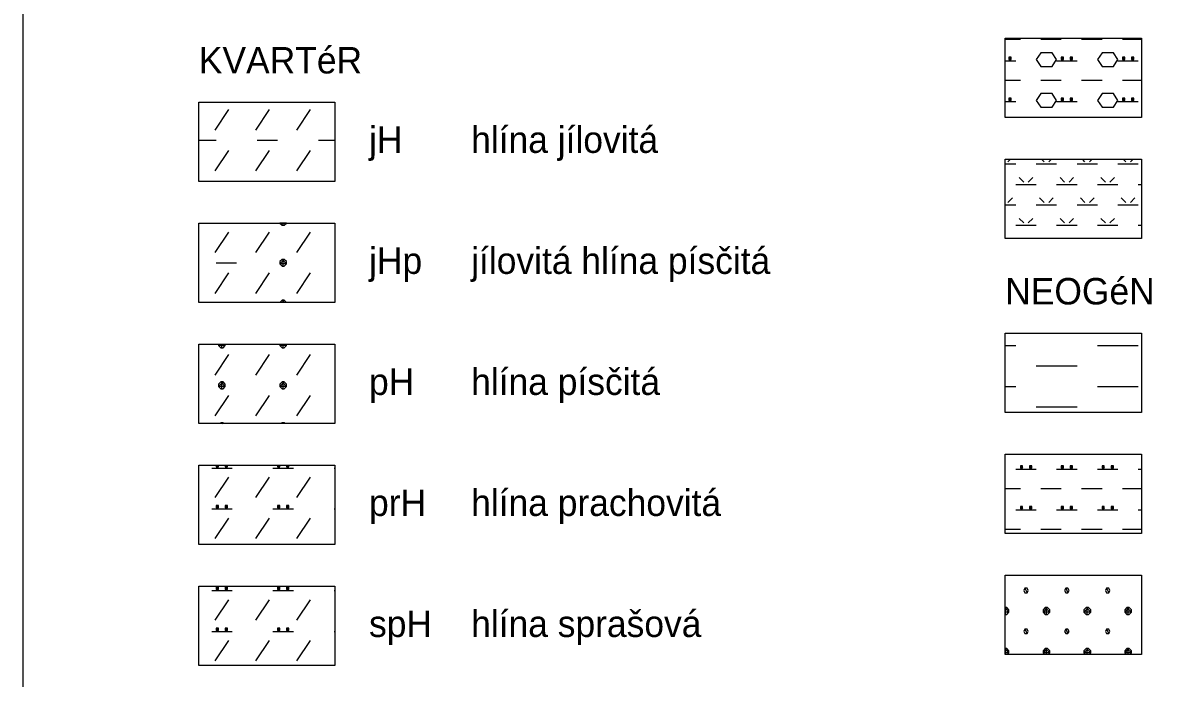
# Model space of a CAD drawing. Extents: x 3042 to 4120, y 576 to 2694.
# Drawn here: x 3649.52 to 3687.72, y 2602.67 to 2624.69 of the extents above; entities that cross this region are included whole.
import ezdxf

# ---------------------------------------------------------------- set-up
doc = ezdxf.new("R2010")
doc.units = 0
for name, color, linetype in [('51', 7, 'Continuous'), ('52', 7, 'Continuous'), ('53', 7, 'Continuous'), ('54', 7, 'Continuous'), ('55', 7, 'Continuous'), ('netisk', 7, 'Continuous')]:
    doc.layers.add(name, color=color, linetype=linetype)

msp = doc.modelspace()

# ---------------------------------------------------------------- linework, layer by layer
at = {"layer": '54'}
for points in [[(3682.513, 2624.173), (3687.085, 2624.173), (3687.085, 2621.506), (3682.513, 2621.506), (3682.513, 2624.173)], [(3655.436, 2622.023), (3660.008, 2622.023), (3660.008, 2619.356), (3655.436, 2619.356), (3655.436, 2622.023)], [(3682.513, 2620.109), (3687.085, 2620.109), (3687.085, 2617.442), (3682.513, 2617.442), (3682.513, 2620.109)], [(3655.436, 2617.959), (3660.008, 2617.959), (3660.008, 2615.292), (3655.436, 2615.292), (3655.436, 2617.959)], [(3682.513, 2614.267), (3687.085, 2614.267), (3687.085, 2611.6), (3682.513, 2611.6), (3682.513, 2614.267)], [(3655.436, 2613.895), (3660.008, 2613.895), (3660.008, 2611.228), (3655.436, 2611.228), (3655.436, 2613.895)], [(3682.513, 2610.203), (3687.085, 2610.203), (3687.085, 2607.536), (3682.513, 2607.536), (3682.513, 2610.203)], [(3655.436, 2609.831), (3660.008, 2609.831), (3660.008, 2607.164), (3655.436, 2607.164), (3655.436, 2609.831)], [(3682.513, 2606.139), (3687.085, 2606.139), (3687.085, 2603.472), (3682.513, 2603.472), (3682.513, 2606.139)], [(3655.436, 2605.767), (3660.008, 2605.767), (3660.008, 2603.1), (3655.436, 2603.1), (3655.436, 2605.767)]]:
    msp.add_lwpolyline(points, dxfattribs=at)
at = {"layer": '55'}
for points in [[(3682.513, 2624.173), (3687.085, 2624.173), (3687.085, 2621.506), (3682.513, 2621.506)], [(3655.436, 2622.023), (3660.008, 2622.023), (3660.008, 2619.356), (3655.436, 2619.356)], [(3682.513, 2620.109), (3687.085, 2620.109), (3687.085, 2617.442), (3682.513, 2617.442)], [(3655.436, 2617.959), (3660.008, 2617.959), (3660.008, 2615.292), (3655.436, 2615.292)], [(3682.513, 2614.267), (3687.085, 2614.267), (3687.085, 2611.6), (3682.513, 2611.6)], [(3655.436, 2613.895), (3660.008, 2613.895), (3660.008, 2611.228), (3655.436, 2611.228)], [(3682.513, 2610.203), (3687.085, 2610.203), (3687.085, 2607.536), (3682.513, 2607.536)], [(3655.436, 2609.831), (3660.008, 2609.831), (3660.008, 2607.164), (3655.436, 2607.164)], [(3682.513, 2606.139), (3687.085, 2606.139), (3687.085, 2603.472), (3682.513, 2603.472)], [(3655.436, 2605.767), (3660.008, 2605.767), (3660.008, 2603.1), (3655.436, 2603.1)]]:
    msp.add_lwpolyline(points, close=True, dxfattribs=at)
for points in [[(3682.513, 2624.135), (3683.021, 2624.135)], [(3683.706, 2624.135), (3684.392, 2624.135)], [(3685.078, 2624.135), (3685.764, 2624.135)], [(3686.45, 2624.135), (3687.085, 2624.135)], [(3682.513, 2623.411), (3682.868, 2623.411)], [(3682.64, 2623.525), (3682.64, 2623.449), (3682.716, 2623.449), (3682.716, 2623.525), (3682.64, 2623.525), (3682.716, 2623.449)], [(3683.706, 2623.221), (3684.087, 2623.221), (3684.24, 2623.449), (3684.087, 2623.678), (3683.706, 2623.678), (3683.554, 2623.449), (3683.706, 2623.221)], [(3684.24, 2623.411), (3684.926, 2623.411)], [(3684.392, 2623.525), (3684.392, 2623.449), (3684.468, 2623.449), (3684.468, 2623.525), (3684.392, 2623.525), (3684.468, 2623.449)], [(3684.697, 2623.525), (3684.697, 2623.449), (3684.773, 2623.449), (3684.773, 2623.525), (3684.697, 2623.525), (3684.773, 2623.449)], [(3685.764, 2623.221), (3686.145, 2623.221), (3686.297, 2623.449), (3686.145, 2623.678), (3685.764, 2623.678), (3685.611, 2623.449), (3685.764, 2623.221)], [(3686.297, 2623.411), (3686.983, 2623.411)], [(3686.45, 2623.525), (3686.45, 2623.449), (3686.526, 2623.449), (3686.526, 2623.525), (3686.45, 2623.525), (3686.526, 2623.449)], [(3686.754, 2623.525), (3686.754, 2623.449), (3686.831, 2623.449), (3686.831, 2623.525), (3686.754, 2623.525), (3686.831, 2623.449)], [(3682.513, 2622.763), (3683.021, 2622.763)], [(3683.706, 2622.763), (3684.392, 2622.763)], [(3685.078, 2622.763), (3685.764, 2622.763)], [(3686.45, 2622.763), (3687.085, 2622.763)], [(3683.706, 2621.849), (3684.087, 2621.849), (3684.24, 2622.078), (3684.087, 2622.306), (3683.706, 2622.306), (3683.554, 2622.078), (3683.706, 2621.849)], [(3685.764, 2621.849), (3686.145, 2621.849), (3686.297, 2622.078), (3686.145, 2622.306), (3685.764, 2622.306), (3685.611, 2622.078), (3685.764, 2621.849)], [(3682.513, 2622.04), (3682.868, 2622.04)], [(3682.64, 2622.154), (3682.64, 2622.078), (3682.716, 2622.078), (3682.716, 2622.154), (3682.64, 2622.154), (3682.716, 2622.078)], [(3684.24, 2622.04), (3684.926, 2622.04)], [(3684.392, 2622.154), (3684.392, 2622.078), (3684.468, 2622.078), (3684.468, 2622.154), (3684.392, 2622.154), (3684.468, 2622.078)], [(3684.697, 2622.154), (3684.697, 2622.078), (3684.773, 2622.078), (3684.773, 2622.154), (3684.697, 2622.154), (3684.773, 2622.078)], [(3686.297, 2622.04), (3686.983, 2622.04)], [(3686.45, 2622.154), (3686.45, 2622.078), (3686.526, 2622.078), (3686.526, 2622.154), (3686.45, 2622.154), (3686.526, 2622.078)], [(3686.754, 2622.154), (3686.754, 2622.078), (3686.831, 2622.078), (3686.831, 2622.154), (3686.754, 2622.154), (3686.831, 2622.078)], [(3655.982, 2621.083), (3656.439, 2621.769)], [(3657.353, 2621.083), (3657.811, 2621.769)], [(3658.725, 2621.083), (3659.182, 2621.769)], [(3655.436, 2620.741), (3656.02, 2620.741)], [(3657.392, 2620.741), (3658.077, 2620.741)], [(3659.449, 2620.741), (3660.008, 2620.741)], [(3655.982, 2619.712), (3656.439, 2620.398)], [(3657.353, 2619.712), (3657.811, 2620.398)], [(3658.725, 2619.712), (3659.182, 2620.398)], [(3682.513, 2619.944), (3682.868, 2619.944)], [(3682.602, 2620.02), (3682.69, 2620.109)], [(3683.554, 2619.944), (3684.24, 2619.944)], [(3683.821, 2620.02), (3683.732, 2620.109)], [(3683.973, 2620.02), (3684.062, 2620.109)], [(3684.926, 2619.944), (3685.611, 2619.944)], [(3685.192, 2620.02), (3685.103, 2620.109)], [(3685.345, 2620.02), (3685.434, 2620.109)], [(3686.297, 2619.944), (3686.983, 2619.944)], [(3686.564, 2620.02), (3686.475, 2620.109)], [(3686.716, 2620.02), (3686.805, 2620.109)], [(3655.436, 2619.369), (3656.02, 2619.369)], [(3657.392, 2619.369), (3658.077, 2619.369)], [(3659.449, 2619.369), (3660.008, 2619.369)], [(3682.868, 2619.258), (3683.554, 2619.258)], [(3683.135, 2619.334), (3682.983, 2619.487)], [(3683.287, 2619.334), (3683.44, 2619.487)], [(3684.24, 2619.258), (3684.926, 2619.258)], [(3684.507, 2619.334), (3684.354, 2619.487)], [(3684.659, 2619.334), (3684.811, 2619.487)], [(3685.611, 2619.258), (3686.297, 2619.258)], [(3685.878, 2619.334), (3685.726, 2619.487)], [(3686.031, 2619.334), (3686.183, 2619.487)], [(3686.983, 2619.258), (3687.085, 2619.258)], [(3682.602, 2618.649), (3682.754, 2618.801)], [(3683.821, 2618.649), (3683.668, 2618.801)], [(3683.973, 2618.649), (3684.126, 2618.801)], [(3685.192, 2618.649), (3685.04, 2618.801)], [(3685.345, 2618.649), (3685.497, 2618.801)], [(3686.564, 2618.649), (3686.412, 2618.801)], [(3686.716, 2618.649), (3686.869, 2618.801)], [(3682.513, 2618.572), (3682.868, 2618.572)], [(3683.554, 2618.572), (3684.24, 2618.572)], [(3684.926, 2618.572), (3685.611, 2618.572)], [(3686.297, 2618.572), (3686.983, 2618.572)], [(3683.135, 2617.963), (3682.983, 2618.115)], [(3683.287, 2617.963), (3683.44, 2618.115)], [(3684.507, 2617.963), (3684.354, 2618.115)], [(3684.659, 2617.963), (3684.811, 2618.115)], [(3685.878, 2617.963), (3685.726, 2618.115)], [(3686.031, 2617.963), (3686.183, 2618.115)], [(3655.982, 2616.969), (3656.439, 2617.654)], [(3657.353, 2616.969), (3657.811, 2617.654)], [(3658.154, 2617.959), (3658.154, 2617.959), (3658.23, 2617.883), (3658.306, 2617.883), (3658.382, 2617.959), (3658.382, 2617.959), (3658.382, 2617.959), (3658.154, 2617.959), (3658.154, 2617.959)], [(3658.268, 2617.883), (3658.268, 2617.959)], [(3658.725, 2616.969), (3659.182, 2617.654)], [(3682.868, 2617.887), (3683.554, 2617.887)], [(3684.24, 2617.887), (3684.926, 2617.887)], [(3685.611, 2617.887), (3686.297, 2617.887)], [(3686.983, 2617.887), (3687.085, 2617.887)], [(3656.02, 2616.626), (3656.706, 2616.626)], [(3658.23, 2616.74), (3658.154, 2616.664), (3658.154, 2616.588), (3658.23, 2616.511), (3658.306, 2616.511), (3658.382, 2616.588), (3658.382, 2616.664), (3658.306, 2616.74), (3658.23, 2616.74), (3658.382, 2616.588), (3658.154, 2616.588), (3658.306, 2616.74)], [(3658.268, 2616.511), (3658.268, 2616.74)], [(3655.982, 2615.597), (3656.439, 2616.283)], [(3657.353, 2615.597), (3657.811, 2616.283)], [(3658.725, 2615.597), (3659.182, 2616.283)], [(3658.23, 2615.368), (3658.154, 2615.292), (3658.154, 2615.292)], [(3658.382, 2615.292), (3658.382, 2615.292), (3658.306, 2615.368), (3658.23, 2615.368), (3658.306, 2615.292)], [(3658.23, 2615.292), (3658.306, 2615.368)], [(3658.268, 2615.292), (3658.268, 2615.368)], [(3656.096, 2613.895), (3656.096, 2613.844), (3656.172, 2613.768), (3656.249, 2613.768), (3656.325, 2613.844), (3656.325, 2613.895)], [(3656.274, 2613.895), (3656.325, 2613.844), (3656.096, 2613.844), (3656.147, 2613.895)], [(3656.21, 2613.768), (3656.21, 2613.895)], [(3658.154, 2613.895), (3658.154, 2613.844), (3658.23, 2613.768), (3658.306, 2613.768), (3658.382, 2613.844), (3658.382, 2613.895)], [(3658.331, 2613.895), (3658.382, 2613.844), (3658.154, 2613.844), (3658.204, 2613.895)], [(3658.268, 2613.768), (3658.268, 2613.895)], [(3682.513, 2613.848), (3682.868, 2613.848)], [(3685.611, 2613.848), (3686.297, 2613.848)], [(3686.297, 2613.848), (3686.983, 2613.848)], [(3655.982, 2612.854), (3656.439, 2613.54)], [(3657.353, 2612.854), (3657.811, 2613.54)], [(3658.725, 2612.854), (3659.182, 2613.54)], [(3683.554, 2613.162), (3684.24, 2613.162)], [(3684.24, 2613.162), (3684.926, 2613.162)], [(3656.172, 2612.625), (3656.096, 2612.549), (3656.096, 2612.473), (3656.172, 2612.397), (3656.249, 2612.397), (3656.325, 2612.473), (3656.325, 2612.549), (3656.249, 2612.625), (3656.172, 2612.625), (3656.325, 2612.473), (3656.096, 2612.473), (3656.249, 2612.625)], [(3656.21, 2612.397), (3656.21, 2612.625)], [(3658.23, 2612.625), (3658.154, 2612.549), (3658.154, 2612.473), (3658.23, 2612.397), (3658.306, 2612.397), (3658.382, 2612.473), (3658.382, 2612.549), (3658.306, 2612.625), (3658.23, 2612.625), (3658.382, 2612.473), (3658.154, 2612.473), (3658.306, 2612.625)], [(3658.268, 2612.397), (3658.268, 2612.625)], [(3682.513, 2612.476), (3682.868, 2612.476)], [(3685.611, 2612.476), (3686.297, 2612.476)], [(3686.297, 2612.476), (3686.983, 2612.476)], [(3655.982, 2611.482), (3656.439, 2612.168)], [(3657.353, 2611.482), (3657.811, 2612.168)], [(3658.725, 2611.482), (3659.182, 2612.168)], [(3683.554, 2611.791), (3684.24, 2611.791)], [(3684.24, 2611.791), (3684.926, 2611.791)], [(3656.172, 2611.254), (3656.147, 2611.228)], [(3656.274, 2611.228), (3656.249, 2611.254), (3656.172, 2611.254), (3656.198, 2611.228)], [(3656.21, 2611.228), (3656.21, 2611.254)], [(3656.223, 2611.228), (3656.249, 2611.254)], [(3658.23, 2611.254), (3658.204, 2611.228)], [(3658.331, 2611.228), (3658.306, 2611.254), (3658.23, 2611.254), (3658.255, 2611.228)], [(3658.268, 2611.228), (3658.268, 2611.254)], [(3658.281, 2611.228), (3658.306, 2611.254)], [(3655.868, 2609.73), (3656.553, 2609.73)], [(3656.02, 2609.831), (3656.02, 2609.768), (3656.096, 2609.768), (3656.096, 2609.831)], [(3656.033, 2609.831), (3656.096, 2609.768)], [(3656.325, 2609.831), (3656.325, 2609.768), (3656.401, 2609.768), (3656.401, 2609.831)], [(3656.337, 2609.831), (3656.401, 2609.768)], [(3657.925, 2609.73), (3658.611, 2609.73)], [(3658.077, 2609.831), (3658.077, 2609.768), (3658.154, 2609.768), (3658.154, 2609.831)], [(3658.09, 2609.831), (3658.154, 2609.768)], [(3658.382, 2609.831), (3658.382, 2609.768), (3658.458, 2609.768), (3658.458, 2609.831)], [(3658.395, 2609.831), (3658.458, 2609.768)], [(3659.982, 2609.73), (3660.008, 2609.73)], [(3682.868, 2609.695), (3683.554, 2609.695)], [(3683.021, 2609.809), (3683.021, 2609.733), (3683.097, 2609.733), (3683.097, 2609.809), (3683.021, 2609.809), (3683.097, 2609.733)], [(3683.325, 2609.809), (3683.325, 2609.733), (3683.402, 2609.733), (3683.402, 2609.809), (3683.325, 2609.809), (3683.402, 2609.733)], [(3684.24, 2609.695), (3684.926, 2609.695)], [(3684.392, 2609.809), (3684.392, 2609.733), (3684.468, 2609.733), (3684.468, 2609.809), (3684.392, 2609.809), (3684.468, 2609.733)], [(3684.697, 2609.809), (3684.697, 2609.733), (3684.773, 2609.733), (3684.773, 2609.809), (3684.697, 2609.809), (3684.773, 2609.733)], [(3685.611, 2609.695), (3686.297, 2609.695)], [(3685.764, 2609.809), (3685.764, 2609.733), (3685.84, 2609.733), (3685.84, 2609.809), (3685.764, 2609.809), (3685.84, 2609.733)], [(3686.069, 2609.809), (3686.069, 2609.733), (3686.145, 2609.733), (3686.145, 2609.809), (3686.069, 2609.809), (3686.145, 2609.733)], [(3686.983, 2609.695), (3687.085, 2609.695)], [(3655.982, 2608.739), (3656.439, 2609.425)], [(3657.353, 2608.739), (3657.811, 2609.425)], [(3658.725, 2608.739), (3659.182, 2609.425)], [(3682.513, 2609.047), (3683.021, 2609.047)], [(3683.706, 2609.047), (3684.392, 2609.047)], [(3685.078, 2609.047), (3685.764, 2609.047)], [(3686.45, 2609.047), (3687.085, 2609.047)], [(3656.02, 2608.472), (3656.02, 2608.396), (3656.096, 2608.396), (3656.096, 2608.472), (3656.02, 2608.472), (3656.096, 2608.396)], [(3656.325, 2608.472), (3656.325, 2608.396), (3656.401, 2608.396), (3656.401, 2608.472), (3656.325, 2608.472), (3656.401, 2608.396)], [(3658.077, 2608.472), (3658.077, 2608.396), (3658.154, 2608.396), (3658.154, 2608.472), (3658.077, 2608.472), (3658.154, 2608.396)], [(3658.382, 2608.472), (3658.382, 2608.396), (3658.458, 2608.396), (3658.458, 2608.472), (3658.382, 2608.472), (3658.458, 2608.396)], [(3683.021, 2608.438), (3683.021, 2608.362), (3683.097, 2608.362), (3683.097, 2608.438), (3683.021, 2608.438), (3683.097, 2608.362)], [(3683.325, 2608.438), (3683.325, 2608.362), (3683.402, 2608.362), (3683.402, 2608.438), (3683.325, 2608.438), (3683.402, 2608.362)], [(3684.392, 2608.438), (3684.392, 2608.362), (3684.468, 2608.362), (3684.468, 2608.438), (3684.392, 2608.438), (3684.468, 2608.362)], [(3684.697, 2608.438), (3684.697, 2608.362), (3684.773, 2608.362), (3684.773, 2608.438), (3684.697, 2608.438), (3684.773, 2608.362)], [(3685.764, 2608.438), (3685.764, 2608.362), (3685.84, 2608.362), (3685.84, 2608.438), (3685.764, 2608.438), (3685.84, 2608.362)], [(3686.069, 2608.438), (3686.069, 2608.362), (3686.145, 2608.362), (3686.145, 2608.438), (3686.069, 2608.438), (3686.145, 2608.362)], [(3655.868, 2608.358), (3656.553, 2608.358)], [(3655.982, 2607.367), (3656.439, 2608.053)], [(3657.353, 2607.367), (3657.811, 2608.053)], [(3657.925, 2608.358), (3658.611, 2608.358)], [(3658.725, 2607.367), (3659.182, 2608.053)], [(3659.982, 2608.358), (3660.008, 2608.358)], [(3682.868, 2608.324), (3683.554, 2608.324)], [(3684.24, 2608.324), (3684.926, 2608.324)], [(3685.611, 2608.324), (3686.297, 2608.324)], [(3686.983, 2608.324), (3687.085, 2608.324)], [(3682.513, 2607.676), (3683.021, 2607.676)], [(3683.706, 2607.676), (3684.392, 2607.676)], [(3685.078, 2607.676), (3685.764, 2607.676)], [(3686.45, 2607.676), (3687.085, 2607.676)], [(3655.868, 2605.615), (3656.553, 2605.615)], [(3656.02, 2605.729), (3656.02, 2605.653), (3656.096, 2605.653), (3656.096, 2605.729), (3656.02, 2605.729), (3656.096, 2605.653)], [(3656.325, 2605.729), (3656.325, 2605.653), (3656.401, 2605.653), (3656.401, 2605.729), (3656.325, 2605.729), (3656.401, 2605.653)], [(3657.925, 2605.615), (3658.611, 2605.615)], [(3658.077, 2605.729), (3658.077, 2605.653), (3658.154, 2605.653), (3658.154, 2605.729), (3658.077, 2605.729), (3658.154, 2605.653)], [(3658.382, 2605.729), (3658.382, 2605.653), (3658.458, 2605.653), (3658.458, 2605.729), (3658.382, 2605.729), (3658.458, 2605.653)], [(3659.982, 2605.615), (3660.008, 2605.615)], [(3683.173, 2605.695), (3683.135, 2605.618), (3683.173, 2605.542), (3683.249, 2605.542), (3683.287, 2605.618), (3683.249, 2605.695), (3683.173, 2605.695), (3683.249, 2605.542)], [(3684.545, 2605.695), (3684.507, 2605.618), (3684.545, 2605.542), (3684.621, 2605.542), (3684.659, 2605.618), (3684.621, 2605.695), (3684.545, 2605.695), (3684.621, 2605.542)], [(3685.916, 2605.695), (3685.878, 2605.618), (3685.916, 2605.542), (3685.992, 2605.542), (3686.031, 2605.618), (3685.992, 2605.695), (3685.916, 2605.695), (3685.992, 2605.542)], [(3655.982, 2604.624), (3656.439, 2605.31)], [(3657.353, 2604.624), (3657.811, 2605.31)], [(3658.725, 2604.624), (3659.182, 2605.31)], [(3682.513, 2604.818), (3682.563, 2604.818), (3682.64, 2604.895), (3682.64, 2604.971), (3682.563, 2605.047), (3682.513, 2605.047)], [(3682.513, 2604.996), (3682.563, 2605.047)], [(3682.513, 2605.022), (3682.64, 2604.895), (3682.513, 2604.895)], [(3682.525, 2604.818), (3682.525, 2605.047)], [(3683.859, 2605.047), (3683.783, 2604.971), (3683.783, 2604.895), (3683.859, 2604.818), (3683.935, 2604.818), (3684.011, 2604.895), (3684.011, 2604.971), (3683.935, 2605.047), (3683.859, 2605.047), (3684.011, 2604.895), (3683.783, 2604.895), (3683.935, 2605.047)], [(3683.897, 2604.818), (3683.897, 2605.047)], [(3685.23, 2605.047), (3685.154, 2604.971), (3685.154, 2604.895), (3685.23, 2604.818), (3685.307, 2604.818), (3685.383, 2604.895), (3685.383, 2604.971), (3685.307, 2605.047), (3685.23, 2605.047), (3685.383, 2604.895), (3685.154, 2604.895), (3685.307, 2605.047)], [(3685.269, 2604.818), (3685.269, 2605.047)], [(3686.602, 2605.047), (3686.526, 2604.971), (3686.526, 2604.895), (3686.602, 2604.818), (3686.678, 2604.818), (3686.754, 2604.895), (3686.754, 2604.971), (3686.678, 2605.047), (3686.602, 2605.047), (3686.754, 2604.895), (3686.526, 2604.895), (3686.678, 2605.047)], [(3686.64, 2604.818), (3686.64, 2605.047)], [(3655.868, 2604.243), (3656.553, 2604.243)], [(3656.02, 2604.358), (3656.02, 2604.281), (3656.096, 2604.281), (3656.096, 2604.358), (3656.02, 2604.358), (3656.096, 2604.281)], [(3656.325, 2604.358), (3656.325, 2604.281), (3656.401, 2604.281), (3656.401, 2604.358), (3656.325, 2604.358), (3656.401, 2604.281)], [(3657.925, 2604.243), (3658.611, 2604.243)], [(3658.077, 2604.358), (3658.077, 2604.281), (3658.154, 2604.281), (3658.154, 2604.358), (3658.077, 2604.358), (3658.154, 2604.281)], [(3658.382, 2604.358), (3658.382, 2604.281), (3658.458, 2604.281), (3658.458, 2604.358), (3658.382, 2604.358), (3658.458, 2604.281)], [(3659.982, 2604.243), (3660.008, 2604.243)], [(3683.173, 2604.323), (3683.135, 2604.247), (3683.173, 2604.171), (3683.249, 2604.171), (3683.287, 2604.247), (3683.249, 2604.323), (3683.173, 2604.323), (3683.249, 2604.171)], [(3684.545, 2604.323), (3684.507, 2604.247), (3684.545, 2604.171), (3684.621, 2604.171), (3684.659, 2604.247), (3684.621, 2604.323), (3684.545, 2604.323), (3684.621, 2604.171)], [(3685.916, 2604.323), (3685.878, 2604.247), (3685.916, 2604.171), (3685.992, 2604.171), (3686.031, 2604.247), (3685.992, 2604.323), (3685.916, 2604.323), (3685.992, 2604.171)], [(3655.982, 2603.253), (3656.439, 2603.938)], [(3657.353, 2603.253), (3657.811, 2603.938)], [(3658.725, 2603.253), (3659.182, 2603.938)], [(3682.589, 2603.472), (3682.64, 2603.523), (3682.64, 2603.599), (3682.563, 2603.675), (3682.513, 2603.675)], [(3682.513, 2603.625), (3682.563, 2603.675)], [(3682.513, 2603.65), (3682.64, 2603.523), (3682.513, 2603.523)], [(3682.525, 2603.472), (3682.525, 2603.675)], [(3683.859, 2603.675), (3683.783, 2603.599), (3683.783, 2603.523), (3683.833, 2603.472)], [(3683.96, 2603.472), (3684.011, 2603.523), (3684.011, 2603.599), (3683.935, 2603.675), (3683.859, 2603.675), (3684.011, 2603.523), (3683.783, 2603.523), (3683.935, 2603.675)], [(3683.897, 2603.472), (3683.897, 2603.675)], [(3685.23, 2603.675), (3685.154, 2603.599), (3685.154, 2603.523), (3685.205, 2603.472)], [(3685.332, 2603.472), (3685.383, 2603.523), (3685.383, 2603.599), (3685.307, 2603.675), (3685.23, 2603.675), (3685.383, 2603.523), (3685.154, 2603.523), (3685.307, 2603.675)], [(3685.269, 2603.472), (3685.269, 2603.675)], [(3686.602, 2603.675), (3686.526, 2603.599), (3686.526, 2603.523), (3686.577, 2603.472)], [(3686.704, 2603.472), (3686.754, 2603.523), (3686.754, 2603.599), (3686.678, 2603.675), (3686.602, 2603.675), (3686.754, 2603.523), (3686.526, 2603.523), (3686.678, 2603.675)], [(3686.64, 2603.472), (3686.64, 2603.675)]]:
    msp.add_lwpolyline(points, dxfattribs=at)
at = {"layer": 'netisk'}
msp.add_lwpolyline([(3649.523, 2539.372), (3756.578, 2539.372), (3756.578, 2690.778), (3649.523, 2690.778)], close=True, dxfattribs=at)

# ---------------------------------------------------------------- texts
at = {"layer": '51'}
for s, p in [('KVARTéR', (3655.436, 2622.982)), ('NEOGéN', (3682.513, 2615.226))]:
    msp.add_text(s, height=0.889, dxfattribs=at).set_placement(p)
at = {"layer": '52'}
for s, p in [('jH', (3661.151, 2620.315)), ('jHp', (3661.151, 2616.251)), ('pH', (3661.151, 2612.187)), ('prH', (3661.151, 2608.123)), ('spH', (3661.151, 2604.059))]:
    msp.add_text(s, height=0.889, dxfattribs=at).set_placement(p)
at = {"layer": '53'}
for s, p in [('hlína jílovitá', (3664.58, 2620.315)), ('jílovitá hlína písčitá', (3664.58, 2616.251)), ('hlína písčitá', (3664.58, 2612.187)), ('hlína prachovitá', (3664.58, 2608.123)), ('hlína sprašová', (3664.58, 2604.059))]:
    msp.add_text(s, height=0.889, dxfattribs=at).set_placement(p)

doc.saveas('drawing.dxf')
